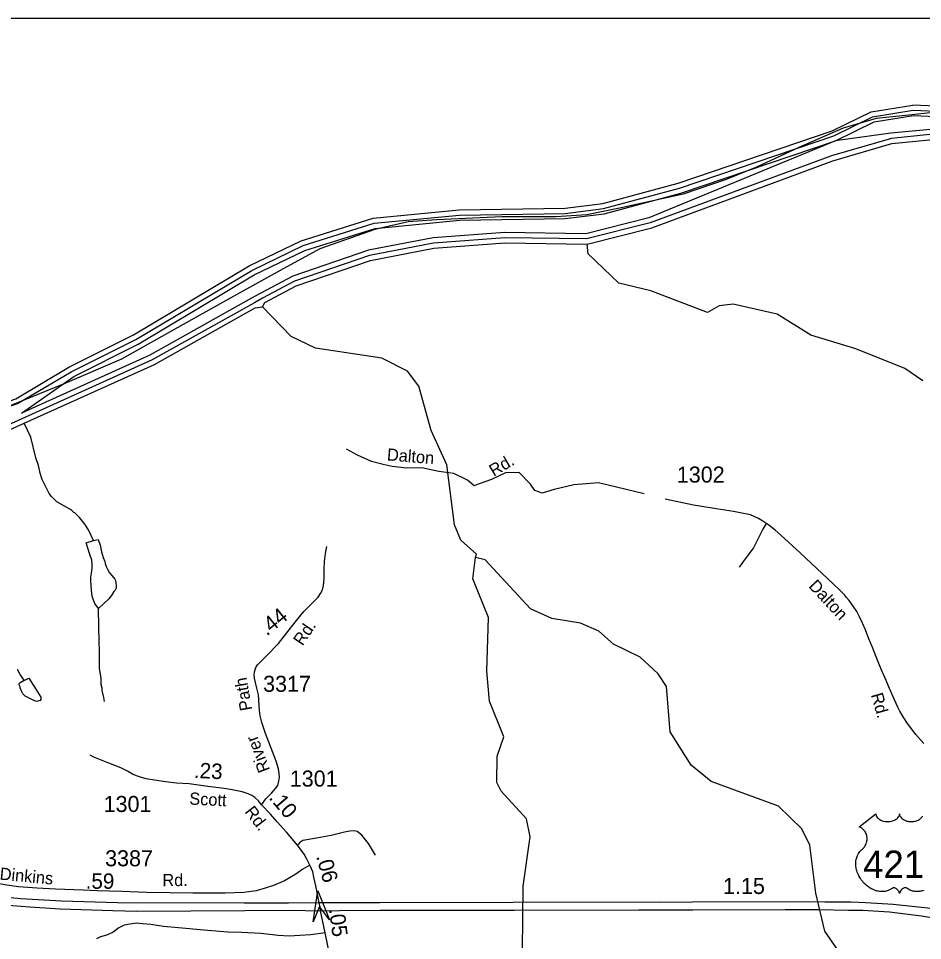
# Model space of a CAD drawing. Extents: x 1547597 to 1699558, y 810033 to 920809.
# Drawn here: x 1557719 to 1564751, y 858918 to 866094 of the extents above; entities that cross this region are included whole.
import ezdxf

# ---------------------------------------------------------------- set-up
doc = ezdxf.new("R2010")
doc.units = 0
for name, color, linetype in [('Exist Boundary Political CountyLine', 7, 'Continuous'), ('Exist Hydrographic Bay Label', 7, 'Continuous'), ('Exist Hydrographic Buffer Line', 7, 'Continuous'), ('Exist Hydrographic Misc Water Feature', 7, 'Continuous'), ('Exist Road Non-System Type 51', 7, 'Continuous'), ('Exist Road Non-System Type 51 Label', 7, 'Continuous'), ('Exist Road Primary US Divided Attributed', 7, 'Continuous'), ('Exist Road Primary US Mileage Hundredths English Label', 7, 'Continuous'), ('Exist Road Primary US Service Attributed', 7, 'Continuous'), ('Exist Road Primary US Shield CELL', 7, 'Continuous'), ('Exist Road Primary US Shield Number Label', 7, 'Continuous'), ('Exist Road Secondary Mileage Hundredths English Label', 7, 'Continuous'), ('Exist Road Secondary Structure Standard Bridge Attributed CELL', 7, 'Continuous'), ('Exist Road Secondary Type 51 Attributed', 7, 'Continuous'), ('Exist Road Secondary Type 51 Label', 7, 'Continuous'), ('Exist Road Secondary Type 51 Number Label', 7, 'Continuous'), ('Map Preparation Inset Cut Line', 7, 'Continuous')]:
    doc.layers.add(name, color=color, linetype=linetype)

msp = doc.modelspace()

# ---------------------------------------------------------------- linework, layer by layer
at = {"layer": 'Exist Boundary Political CountyLine'}
msp.add_lwpolyline([(1564859.5, 865364.2), (1564643.7, 865342.6), (1564390.2, 865315.6), (1564134.1, 865240), (1563788.9, 865088.9), (1563459.9, 864937.8), (1563222.6, 864840.7), (1562888.2, 864727.3), (1562408.1, 864619.4), (1562141.2, 864565.4), (1561898.5, 864549.2), (1561477.8, 864549.2), (1560970.8, 864527.6), (1560749.7, 864511.4), (1560490.8, 864452.1), (1560062, 864301), (1559754.6, 864133.7), (1559393.2, 863934), (1558999.5, 863712.7), (1558519.5, 863442.8), (1558079.9, 863253.9), (1557389.5, 862973.3)], dxfattribs=at)
at = {"layer": 'Exist Hydrographic Bay Label'}
for points in [[(1556996.1, 862886.1), (1557698.3, 863134.6), (1558110.4, 863379), (1558614.3, 863631.5), (1559514.4, 864168), (1559917.4, 864363.3), (1560478.3, 864539.2), (1561146.4, 864604.4), (1561971.4, 864617.2), (1562264.3, 864653.9), (1562850.4, 864812.7), (1564048.4, 865218.5), (1564350.4, 865366.7), (1564676.4, 865419.2)], [(1566622.4, 865090.9), (1566199.4, 865230.8), (1564976.4, 865406.6), (1564676.4, 865419.2)], [(1562142.3, 864338), (1562645.4, 864465.6), (1564053.4, 864985.4), (1564513.4, 865120.5), (1564805.5, 865150.6), (1565538.4, 865096.5), (1566021.4, 865014.5), (1566627.4, 864831.5), (1566933.4, 864703.7), (1567249.5, 864654.7)], [(1559618.4, 863850.7), (1559635.4, 863883.2), (1559878.4, 864012.9), (1560456.4, 864211.3), (1560950.4, 864306.3), (1561501.3, 864347.6), (1562142.3, 864338)], [(1556991.7, 862594.6), (1557763.1, 862944.2), (1558777.3, 863401.5), (1559559.4, 863842.1), (1559618.4, 863850.7)]]:
    msp.add_lwpolyline(points, dxfattribs=at)
at = {"layer": 'Exist Hydrographic Buffer Line'}
for points in [[(1554059.7, 858769.8), (1554247.2, 859325.4), (1554330.7, 859788.9), (1554378.2, 860681.4), (1554434.9, 861194.1), (1554752.2, 861646), (1555068.1, 861968.2), (1555422.7, 862176.9), (1556811.9, 862793.3), (1557006.9, 862847.6), (1557711.7, 863096.8), (1558129.6, 863343.8), (1558632.3, 863595.7), (1559533.4, 864132.7), (1559932.2, 864326), (1560486.3, 864499.8), (1561148.7, 864564.4), (1561972, 864577.2), (1562269.4, 864614.2), (1562860.8, 864774), (1564061.2, 865180.6), (1564362.7, 865328.2), (1564678.7, 865379.2), (1564972.7, 865366.7)], [(1564074, 865142.7), (1564374.9, 865289.6), (1564681.1, 865339), (1564969, 865326.9), (1566181, 865152.6), (1566573.8, 865022.7), (1566658.3, 864905.3)], [(1566658.3, 864905.3), (1566044.6, 865091.1), (1565551.8, 865175.3), (1564811.3, 865230.4), (1564505.2, 865200), (1564074, 865142.7)], [(1564808.4, 865190.5), (1564509.3, 865160.3), (1564042.1, 865023.7), (1562633.5, 864503.9), (1562137.6, 864378.1), (1561502, 864387.6), (1560947.4, 864346.2), (1560448.8, 864250.5), (1559865.3, 864050.7), (1559616.5, 863918.5), (1559553.7, 863881.7), (1558759.3, 863437.2), (1556976.1, 862631.5), (1556602.3, 862481.2), (1555816.9, 862071.9), (1555368.9, 861804.1), (1554969.4, 861507.8), (1554817.8, 861330.5), (1554702, 861115.7), (1554590.4, 860631.9), (1554524.4, 859685.5), (1554494.9, 859382.7), (1554017.4, 857997.5)], [(1564074, 865142.7), (1562621.6, 864542.1), (1562132.9, 864418.2), (1561502.6, 864427.6), (1560944.4, 864386.1), (1560441.3, 864289.8), (1559852.4, 864088.6), (1559597.7, 863953.7), (1559532, 863917.2), (1558741.1, 863473), (1557742, 863021.5)], [(1557742, 863021.5), (1558148.7, 863308.7), (1558650.2, 863559.9), (1559552.4, 864097.6), (1559946.9, 864288.8), (1560494.3, 864460.3), (1561150.9, 864524.4), (1561972.7, 864537.2), (1562274.3, 864574.5), (1562871.3, 864735.5), (1564074, 865142.7)]]:
    msp.add_lwpolyline(points, dxfattribs=at)
at = {"layer": 'Exist Hydrographic Misc Water Feature'}
msp.add_line((1558302.6, 862030.3), (1558263.6, 862114), dxfattribs=at)
for points in [[(1564753.4, 863274), (1564613.4, 863368.7), (1564231.4, 863524.2), (1563883.4, 863629.8), (1563619.4, 863792.7), (1563278.4, 863871.8), (1563169.4, 863857.6), (1563077.4, 863806.9), (1562637.4, 863973.4), (1562388.4, 864034.2), (1562150.4, 864262.2), (1562142.3, 864338)], [(1561273.4, 861900), (1561282.4, 861926.2), (1561159.4, 862033.6), (1561110.4, 862152.9), (1561050.3, 862620.2), (1560929.4, 862888.6), (1560834.4, 863231.8), (1560744.4, 863348.6), (1560545.4, 863451.2), (1560030.4, 863527.2), (1559839.4, 863619.7), (1559618.4, 863850.7)], [(1558263.6, 862114), (1558236.1, 862158.4), (1558193.8, 862210.2), (1558157.2, 862247.3), (1558149.2, 862249.4), (1558133.4, 862265.6), (1558117.5, 862275.8), (1558016.2, 862333.1), (1557976.7, 862373.5), (1557959, 862397.7), (1557904.2, 862506.4), (1557884.9, 862562.6), (1557885.7, 862569.6), (1557873.6, 862614.7), (1557854.3, 862674.9), (1557816.2, 862835.4), (1557763.1, 862944.2)], [(1558341.5, 861502), (1558314, 861540.6), (1558302.1, 861567.2), (1558292.7, 861598.1), (1558286.8, 861643.6), (1558280.7, 861720.6), (1558281.2, 861745.4), (1558285.8, 861776.8), (1558293.1, 861816.4), (1558292.8, 861845.3), (1558289.2, 861877.7), (1558275.1, 861921.8), (1558257.1, 861979.9), (1558244.4, 862012.4), (1558302.6, 862030.3)], [(1558302.6, 862030.3), (1558338.3, 862038.9), (1558355.7, 861994.7), (1558358, 861981.4), (1558364.8, 861943.3), (1558378.9, 861899.2), (1558390.8, 861868.4), (1558393.8, 861851.7), (1558400.9, 861828.5), (1558412.9, 861804.3), (1558427.3, 861780.9), (1558446, 861758.2), (1558468.6, 861730.5), (1558472.6, 861719.7), (1558476.4, 861703.1), (1558478.6, 861679.9), (1558478.2, 861660), (1558472.2, 861646.1), (1558460.4, 861633.9), (1558451.9, 861620.9), (1558439.9, 861599.5), (1558422.2, 861576.7), (1558341.5, 861502)], [(1561373.4, 856688.2), (1561374.4, 857338.1), (1561334.4, 857480.1), (1561337.4, 857663.9), (1561381.4, 857797.7), (1561601.4, 858016.4), (1561678.4, 858149.4), (1561731.4, 858365), (1561733.4, 858525.8), (1561638.4, 858843), (1561645.4, 859341.8), (1561700.4, 859724.7), (1561669.4, 859866.5), (1561472.4, 860080.6), (1561440.3, 860146.9), (1561443.4, 860353.7), (1561495.4, 860503.6), (1561382.4, 860781.7), (1561361.4, 861015.1), (1561375.3, 861431.8), (1561254.4, 861733), (1561273.4, 861900)], [(1564555.4, 858225.8), (1564334.4, 858496.1), (1563991.4, 858992.2), (1563920.4, 859285.8), (1563875.4, 859661), (1563811.4, 859787), (1563630.4, 859964.7), (1563107.4, 860155.9), (1562951.4, 860283.7), (1562788.4, 860543.1), (1562759.4, 860894.9), (1562694.4, 860994.7), (1562554.4, 861122.3), (1562347.4, 861225), (1562232.4, 861325.8), (1562091.4, 861387.7), (1561867.4, 861425.1), (1561701.4, 861500.7), (1561348.4, 861882.1), (1561273.4, 861900)], [(1558348.4, 861169.3), (1558346.2, 861247.3), (1558344.1, 861360.6), (1558341.5, 861502)], [(1558387.5, 860777.6), (1558384, 860809.1), (1558368.7, 860865.2), (1558368.9, 860881.2), (1558361.3, 860911.3), (1558361.8, 860957.3), (1558350.1, 861037.4), (1558348.4, 861169.3)], [(1557764.1, 860945.7), (1557732.3, 860989.2), (1557712.3, 861027)], [(1557764.1, 860945.7), (1557767.8, 860944.8), (1557799.6, 860959.7), (1557854.9, 860875.7), (1557892.1, 860811.2), (1557891.9, 860795.2), (1557887.9, 860787.3), (1557859.8, 860779.6), (1557827.9, 860790.1), (1557772.3, 860820.7), (1557752.5, 860839), (1557744.7, 860853), (1557733.1, 860885.2), (1557733.2, 860893.2), (1557725.3, 860909.3), (1557725.4, 860917.3), (1557731.6, 860925.2), (1557764.1, 860945.7)]]:
    msp.add_lwpolyline(points, dxfattribs=at)
at = {"layer": 'Exist Road Non-System Type 51'}
for points in [[(1560736.1, 862593), (1560626.1, 862606.7), (1560556.4, 862621.7), (1560464.6, 862644.9), (1560355.4, 862696.6), (1560270, 862741.9)], [(1562585.2, 862395.4), (1562229.8, 862479.8), (1562039.2, 862465.1), (1561885.3, 862428.4), (1561793.7, 862399.1), (1561735.1, 862421.1), (1561702.1, 862468.8), (1561614.2, 862560.5), (1561507.9, 862556.8), (1561398, 862505.5), (1561302.7, 862472.5), (1561262.4, 862457.8), (1561211.1, 862501.8), (1561104.8, 862553.1), (1560987.6, 862567.8), (1560855.6, 862597.1), (1560736.1, 862593)], [(1563535.8, 862163.5), (1563507.9, 862120.3), (1563472.3, 862046.7), (1563436.1, 861973), (1563380.2, 861899.4), (1563323.7, 861824.5)], [(1560496.8, 859582.6), (1560441.6, 859673.1), (1560390.8, 859739), (1560354.3, 859765.6), (1560329.2, 859771.8), (1560296.9, 859770.3), (1560255.2, 859762.7), (1560152.1, 859735.7), (1560036.7, 859713.9), (1559930.9, 859696.8), (1559908.6, 859681.7), (1559889.2, 859660.8)]]:
    msp.add_lwpolyline(points, dxfattribs=at)
at = {"layer": 'Exist Road Primary US Divided Attributed'}
for points in [[(1560057.8, 859211.3), (1559819.5, 859210.1), (1559474.1, 859210.3), (1558490, 859211.4), (1558054.4, 859225.5), (1557737, 859243.3), (1557603.7, 859256.8), (1557512.4, 859263.8), (1557231.9, 859298.2), (1556999.1, 859329.1), (1556705.7, 859376.4), (1556430.3, 859427.7), (1556154.9, 859484), (1556043.4, 859511.6), (1555749.5, 859583.1), (1555577.1, 859629.9), (1555399.7, 859682.2), (1555205.7, 859740.2), (1555005.8, 859806.7), (1554692.4, 859912.6), (1554486.9, 859985.6)], [(1554481.8, 859922.7), (1554676.7, 859852.9), (1555004.1, 859744.2), (1555211.9, 859674.9), (1555345.7, 859636.1), (1555586.7, 859566.2), (1555690.3, 859538.6), (1556044.5, 859448.5), (1556393.1, 859373.6), (1556695, 859316.2), (1556946.1, 859277.3), (1557168.3, 859245.8), (1557245.5, 859236.2), (1557447.1, 859211.4), (1557604.7, 859196.2), (1557808, 859179.7), (1558044.3, 859165.3), (1558452.4, 859151.5), (1558639.3, 859147.9), (1559479.2, 859151.2), (1559833.5, 859154), (1560069.4, 859149.7)], [(1565143.4, 859113.7), (1564999.8, 859142.6), (1564886.1, 859158.2), (1564793.5, 859169.3), (1564522.6, 859198.1), (1564311.1, 859212.8), (1564192.6, 859215.6), (1563990.1, 859218), (1563782.9, 859218.9), (1562962.7, 859216.6), (1562710.9, 859215.1), (1562509.9, 859216.1), (1561566.6, 859215.1), (1560528.6, 859212.3), (1560214, 859211.8), (1560057.8, 859211.3)], [(1560069.4, 859149.7), (1560214.9, 859152.1), (1560530, 859153.5), (1561578.5, 859154.9), (1562544, 859155.9), (1562965.1, 859156.8), (1563681.5, 859159.2), (1563948.4, 859159.2), (1564174.5, 859154.4), (1564287.9, 859154), (1564494.6, 859140.7), (1564742.3, 859110.4), (1564819.8, 859097.1)]]:
    msp.add_lwpolyline(points, dxfattribs=at)
at = {"layer": 'Exist Road Primary US Service Attributed'}
for points in [[(1559986.6, 859503.9), (1559932, 859472.8), (1559877.1, 859435.6), (1559788.5, 859383.9), (1559703.3, 859346.9), (1559636.9, 859325.8), (1559566.8, 859304.2), (1559472.5, 859292.1), (1559325.6, 859286.7), (1559074.1, 859286), (1558717.3, 859290.8), (1558522.3, 859299.3), (1558331.3, 859304.9), (1558221.1, 859309.4), (1558007.3, 859317), (1557864.6, 859325.2), (1557718.6, 859336.8), (1557628, 859350), (1557507.1, 859368.8), (1557340.3, 859415.1), (1557211.1, 859459.2), (1557101.6, 859504.9), (1557041.7, 859533.9), (1556964.5, 859568.9)], [(1560105.4, 858977.8), (1559993.7, 858963.6), (1559908.4, 858958.5), (1559824.1, 858952.4), (1559737.7, 858958.5), (1559604.9, 858972.2), (1559454.9, 858979.8), (1559348.7, 858983.4), (1559159.6, 858999.7), (1558962.5, 859016.4), (1558847.5, 859026.6), (1558748, 859043.3), (1558682.5, 859047.9), (1558636.3, 859053), (1558585, 859046.4), (1558540.3, 859037.7), (1558498.6, 859016.9), (1558455, 858983.9), (1558410.5, 858963), (1558384.3, 858955.4), (1558358.1, 858945.9), (1558324.7, 858931.6)]]:
    msp.add_lwpolyline(points, dxfattribs=at)
at = {"layer": 'Exist Road Primary US Shield CELL'}
msp.add_lwpolyline([(1564761.3, 859308.6), (1564742.3, 859303.4), (1564735.4, 859301.9), (1564727.2, 859300.7), (1564719.5, 859299.9), (1564712, 859299.5), (1564702, 859299.5), (1564692.1, 859300.3), (1564682.7, 859301.6), (1564672.9, 859303.7), (1564662.6, 859306.7), (1564653.3, 859310.4), (1564643.9, 859315), (1564628, 859325), (1564623.4, 859327.5), (1564620.8, 859328.1), (1564614.6, 859328.4), (1564608.9, 859327.2), (1564602.9, 859324.9), (1564599.4, 859323), (1564594.6, 859319.9), (1564591, 859317), (1564586.6, 859312.8), (1564583.5, 859309.3), (1564581.2, 859306.6), (1564576.7, 859299.5), (1564575.1, 859296.1), (1564573.5, 859291.8), (1564572, 859285.4), (1564570, 859293.5), (1564567.6, 859298.8), (1564564.9, 859303.4), (1564562, 859307.4), (1564557.6, 859312.6), (1564553.5, 859316.4), (1564548.7, 859320.4), (1564543.5, 859323.5), (1564539.4, 859325.6), (1564535.6, 859327.1), (1564530.9, 859328.2), (1564527.2, 859328.5), (1564524, 859328.4), (1564519.8, 859327.5), (1564513.9, 859323.3), (1564508.4, 859319.5), (1564502.4, 859315.8), (1564495.3, 859312), (1564490.1, 859309.5), (1564483.8, 859307.1), (1564476.5, 859304.7), (1564468.6, 859302.6), (1564460.5, 859301), (1564453.4, 859299.9), (1564445.7, 859299.2), (1564438.8, 859299), (1564431.6, 859299), (1564424.8, 859299.6), (1564417, 859300.3), (1564407.3, 859301.7), (1564399.2, 859303.5), (1564390.7, 859305.8), (1564382, 859308.5), (1564372.6, 859312.1), (1564360.9, 859317.2), (1564352.8, 859321.4), (1564340, 859328.7), (1564324.9, 859339.2), (1564313.6, 859348.4), (1564305.3, 859355.9), (1564293, 859368.3), (1564285.9, 859376.5), (1564274.6, 859391.1), (1564267.4, 859401.6), (1564262.7, 859409.4), (1564255.9, 859421.8), (1564252.1, 859429.7), (1564247.2, 859441.1), (1564243.4, 859451.5), (1564240.2, 859461.3), (1564238.5, 859467.6), (1564236.1, 859478.7), (1564234.6, 859486.5), (1564233.2, 859497.2), (1564232.4, 859508.5), (1564232.2, 859518.9), (1564232.5, 859527.6), (1564233.5, 859537.7), (1564235.2, 859548.4), (1564237.2, 859557.6), (1564239.1, 859564.2), (1564241.8, 859572.3), (1564245.4, 859581.2), (1564249.7, 859589.7), (1564253.7, 859596.8), (1564258.8, 859604.4), (1564263.8, 859610.8), (1564270.4, 859618), (1564277.3, 859624.5), (1564283.5, 859629.6), (1564291, 859636.9), (1564294.8, 859641.3), (1564299.5, 859647.4), (1564303.2, 859653.1), (1564306.2, 859658.2), (1564310.1, 859665.7), (1564312.5, 859671.4), (1564315.4, 859680), (1564316.9, 859686.1), (1564318.4, 859693.9), (1564319.4, 859701.3), (1564319.8, 859710.5), (1564319.6, 859718.1), (1564318.6, 859727), (1564316.9, 859735.5), (1564314.9, 859742.9), (1564311.7, 859751.5), (1564308.8, 859757.7), (1564303.8, 859766.1), (1564298.4, 859774), (1564292.7, 859780.3), (1564287, 859786), (1564281.5, 859790.3), (1564276.3, 859794), (1564269.8, 859798), (1564263.5, 859801.1), (1564259.5, 859802.7), (1564388.1, 859905.1), (1564388.5, 859899.8), (1564389.8, 859893.5), (1564390.7, 859890.2), (1564393.7, 859884), (1564398.6, 859876.6), (1564405.4, 859869.4), (1564413, 859863.1), (1564418.2, 859859.7), (1564427, 859855), (1564436.9, 859850.9), (1564448, 859847.7), (1564459.3, 859845.4), (1564471.7, 859844), (1564483.9, 859843.8), (1564497.1, 859844.8), (1564511.7, 859847.6), (1564518.5, 859849.3), (1564526, 859851.9), (1564533, 859854.8), (1564540.7, 859858.9), (1564546.8, 859862.9), (1564551.6, 859866.4), (1564558.5, 859872.9), (1564563.9, 859879.7), (1564566.2, 859883.5), (1564568.2, 859887.1), (1564570.9, 859894.9), (1564571.6, 859898.3), (1564572.2, 859905.4), (1564572.6, 859899.4), (1564573.2, 859895.7), (1564574.2, 859892), (1564575.7, 859888.2), (1564578.5, 859882.7), (1564581.5, 859878.1), (1564587.2, 859871.4), (1564590.8, 859868), (1564594.1, 859865.4), (1564602.8, 859859.4), (1564613, 859854.2), (1564618, 859852), (1564623.2, 859850.2), (1564629.7, 859848.2), (1564636.5, 859846.6), (1564643.2, 859845.5), (1564650, 859844.5), (1564657, 859843.9), (1564662.7, 859843.8), (1564669.7, 859843.9), (1564676.1, 859844.2), (1564682.7, 859845), (1564690, 859846.2), (1564695.9, 859847.5), (1564703.6, 859849.6), (1564710.6, 859852.1), (1564716.8, 859854.7), (1564724.7, 859858.9), (1564731.2, 859862.9), (1564735.9, 859866.7), (1564741.5, 859871.9), (1564746.8, 859878.1), (1564749.9, 859882.5), (1564752.1, 859887.2)], dxfattribs=at)
at = {"layer": 'Exist Road Secondary Structure Standard Bridge Attributed CELL'}
msp.add_lwpolyline([(1560012.3, 859062.7), (1560046.3, 859304.1), (1560137.6, 859078.1), (1560061.1, 859183.1)], close=True, dxfattribs=at)
at = {"layer": 'Exist Road Secondary Type 51 Attributed'}
for points in [[(1564761.5, 860452.6), (1564699, 860522.4), (1564634, 860606.4), (1564605.8, 860651.4), (1564574.8, 860702.7), (1564559.6, 860733.6), (1564532.3, 860791.1), (1564494, 860880.6), (1564459.7, 860961.1), (1564437.4, 861011.3), (1564417.7, 861060.8), (1564390.7, 861126.1), (1564364.2, 861194.3), (1564334.6, 861266.4), (1564306.5, 861337.3), (1564283.4, 861388.6), (1564261.2, 861437), (1564239.2, 861478.7), (1564212.7, 861519.2), (1564180.6, 861565.4), (1564160.1, 861588.5), (1564143.2, 861609.3), (1564106, 861647.1), (1564055.3, 861694.9), (1563799.1, 861935.9), (1563648.4, 862072.8), (1563604, 862112.8), (1563554.4, 862151.6), (1563510.2, 862182), (1563474.2, 862201.8), (1563412.6, 862231.3), (1563345.5, 862244.6), (1563281.8, 862256.9), (1563146.1, 862276.7), (1563019.8, 862297.9), (1562970.1, 862305.2), (1562750.1, 862354)], [(1559610.2, 859975.1), (1559644.3, 860021.6), (1559686, 860064.8), (1559718.8, 860101.3), (1559735.3, 860125.9), (1559744.6, 860159.1), (1559749.8, 860190.4), (1559747, 860217.9), (1559740.8, 860253.9), (1559722.8, 860314.6), (1559640.3, 860528.4), (1559611.4, 860613.8), (1559599.8, 860666.4), (1559594.1, 860709.1), (1559590.3, 860741.8), (1559588.8, 860791.1), (1559585.1, 860830), (1559573.7, 860883.1), (1559554.5, 860960.4), (1559551.6, 860983.6), (1559555.9, 861009.7), (1559564.4, 861041.9), (1559578.7, 861064.2), (1559652.4, 861139.6), (1559742, 861229.2), (1559825.7, 861334.9), (1559881.1, 861409.8), (1559938.3, 861479.5), (1559979, 861520.8), (1560022.4, 861561.1), (1560049.9, 861590), (1560069.4, 861618.5), (1560083.6, 861647.4), (1560092.8, 861681), (1560096.2, 861735.6), (1560095.7, 861804.8), (1560099.2, 861867.8), (1560107.8, 861930.4), (1560113, 861958.9), (1560117.3, 861984)], [(1559610.2, 859975.1), (1559585.5, 860004.5), (1559556.6, 860030.6), (1559533.4, 860046.3), (1559504.9, 860061), (1559458.9, 860074.2), (1559381.4, 860090.8), (1559318.1, 860101.3), (1559193, 860116.9), (1559045.6, 860136.4), (1558947.6, 860143.9), (1558861.8, 860153.4), (1558776, 860166.2), (1558713.4, 860176.7), (1558667.9, 860189), (1558636.6, 860198.9), (1558606.7, 860212.2), (1558566.6, 860235), (1558515.3, 860262.1), (1558421.8, 860299.6), (1558358, 860324.5), (1558304.4, 860345.2), (1558276.5, 860359.5)], [(1559986.6, 859503.9), (1559962.5, 859552.7), (1559940.6, 859590.2), (1559889.2, 859660.8), (1559803.9, 859761.8), (1559730.6, 859842.9), (1559678.7, 859902.6), (1559610.2, 859975.1)], [(1560057.8, 859211.3), (1560032.9, 859342.7), (1560017.2, 859411.4), (1560007.5, 859451.7), (1559998, 859475), (1559986.6, 859503.9)], [(1560069.4, 859149.7), (1560065.6, 859176.7), (1560057.8, 859211.3)], [(1560105.4, 858977.8), (1560069.4, 859149.7)], [(1560143, 858787.9), (1560105.4, 858977.8)]]:
    msp.add_lwpolyline(points, dxfattribs=at)
at = {"layer": 'Map Preparation Inset Cut Line'}
msp.add_lwpolyline([(1571208, 866094.1), (1551164.8, 866094.1), (1551164.8, 836614), (1571208, 836614)], close=True, dxfattribs=at)

# ---------------------------------------------------------------- texts
at = {"layer": 'Exist Road Non-System Type 51 Label'}
for s, rotation, p in [('Dalton', 355.43839, (1560582.7, 862654.6)), ('Rd.', 30.70873, (1561415.8, 862526))]:
    msp.add_text(s, height=95, rotation=rotation, dxfattribs=at).set_placement(p)
at = {"layer": 'Exist Road Primary US Mileage Hundredths English Label'}
msp.add_text('1.15', height=125, rotation=0.16559, dxfattribs=at).set_placement((1563199.7, 859279.7))
at = {"layer": 'Exist Road Primary US Shield Number Label'}
msp.add_text('421', height=212.5, dxfattribs=at).set_placement((1564289.3, 859405.8))
at = {"layer": 'Exist Road Secondary Mileage Hundredths English Label'}
for s, rotation, p in [('.44', 39.02492, (1559650.2, 861284.1)), ('.23', 357.13626, (1559081.3, 860184.5)), ('.10', 310.31047, (1559662, 860027.3)), ('.06', 285.39235, (1560033.4, 859573.8)), ('.59', 359.72451, (1558241.3, 859321.4)), ('.05', 277.31115, (1560134.3, 859162.1))]:
    msp.add_text(s, height=120, rotation=rotation, dxfattribs=at).set_placement(p)
at = {"layer": 'Exist Road Secondary Type 51 Label'}
for s, rotation, p in [('Dalton', 312.99853, (1563859.4, 861672.2)), ('Rd.', 55.99146, (1559928, 861206.2)), ('Path', 99.90968, (1559537.5, 860714.3)), ('Rd.', 286.01325, (1564348.5, 860830.6)), ('River', 110.74264, (1559678, 860246.7)), ('Scott', 357.13626, (1559046, 859976.8)), ('Rd.', 307.50629, (1559474.3, 859919.7)), ('Dinkins', 354.57697, (1557569.8, 859392.5)), ('Rd.', 0.40866, (1558838.5, 859340.9))]:
    msp.add_text(s, height=95, rotation=rotation, dxfattribs=at).set_placement(p)
at = {"layer": 'Exist Road Secondary Type 51 Number Label'}
for s, p in [('1302', (1562840.1, 862482.1)), ('3317', (1559621.9, 860853.7)), ('1301', (1559829.3, 860116.2)), ('1301', (1558381.3, 859918.5)), ('3387', (1558393.1, 859495.9))]:
    msp.add_text(s, height=125, dxfattribs=at).set_placement(p)

doc.saveas('drawing.dxf')
